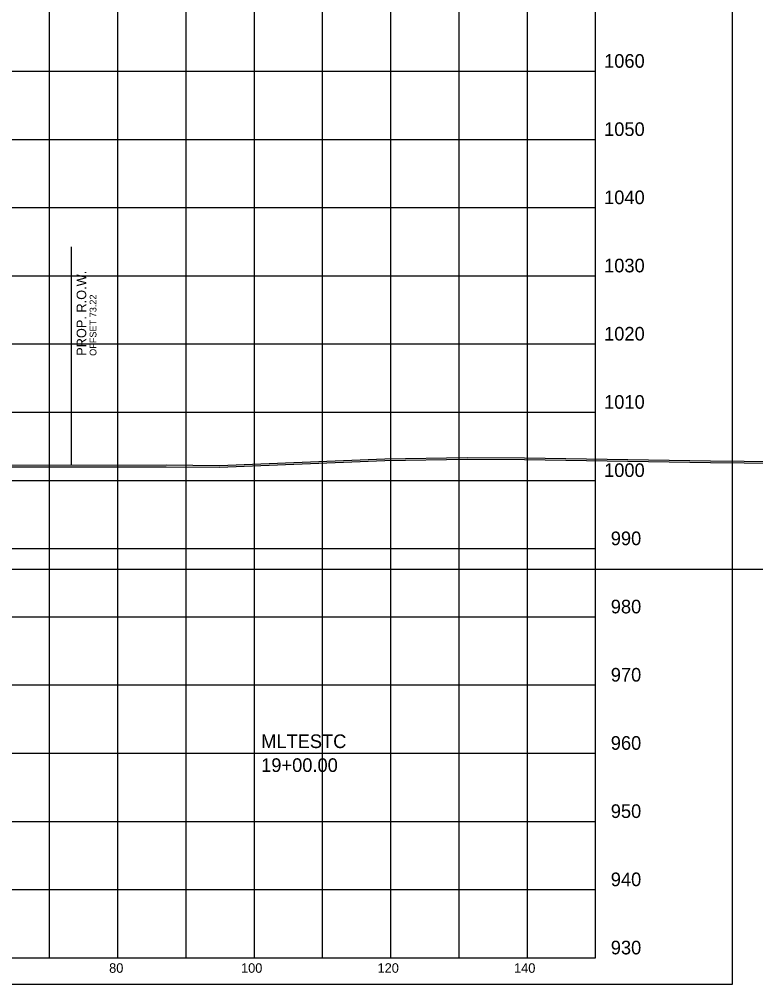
# Model space of a CAD drawing. Extents: x 1131015 to 1136271, y 133453 to 174329.
# Drawn here: x 1131406 to 1131513.9, y 169106.7 to 169248.3 of the extents above; entities that cross this region are included whole.
import ezdxf

# ---------------------------------------------------------------- set-up
doc = ezdxf.new("R2010")
doc.units = 0
for name, color, linetype in [('DESIGN - ROW - Right-of-Way and Easement Labels', 7, 'Continuous'), ('DESIGN - ROW - Right-of-Way Linework', 7, 'Continuous'), ('DESIGN - SHEET - Corner Text', 7, 'Continuous'), ('DESIGN - SHEET - Light Grid', 7, 'Continuous'), ('DESIGN - SHEET - Linework', 7, 'Continuous'), ('DESIGN - SHEET - Plot Shape', 7, 'Continuous'), ('DESIGN - TYPICAL - Warning Text', 7, 'Continuous'), ('SURVEY - GROUND - Bottom of Topsoil Layer', 7, 'Continuous'), ('SURVEY - GROUND - Top of Ground', 7, 'Continuous')]:
    doc.layers.add(name, color=color, linetype=linetype)

msp = doc.modelspace()

# ---------------------------------------------------------------- linework, layer by layer
at = {"layer": 'DESIGN - ROW - Right-of-Way Linework'}
msp.add_line((1131413.68, 169182.92), (1131413.68, 169214.92), dxfattribs=at)
at = {"layer": 'DESIGN - SHEET - Light Grid'}
msp.add_line((1131340.46, 169167.66), (1131640.46, 169167.66), dxfattribs=at)
at = {"layer": 'DESIGN - SHEET - Linework'}
for p, q in [((1131410.46, 169110.66), (1131410.46, 169320.66)), ((1131420.46, 169110.66), (1131420.46, 169320.66)), ((1131430.46, 169110.66), (1131430.46, 169320.66)), ((1131440.46, 169110.66), (1131440.46, 169320.66)), ((1131450.46, 169110.66), (1131450.46, 169320.66)), ((1131460.46, 169110.66), (1131460.46, 169320.66)), ((1131470.46, 169110.66), (1131470.46, 169320.66)), ((1131480.46, 169110.66), (1131480.46, 169320.66)), ((1131190.46, 169240.66), (1131490.46, 169240.66)), ((1131190.46, 169230.66), (1131490.46, 169230.66)), ((1131190.46, 169220.66), (1131490.46, 169220.66)), ((1131190.46, 169210.66), (1131490.46, 169210.66)), ((1131190.46, 169200.66), (1131490.46, 169200.66)), ((1131190.46, 169190.66), (1131490.46, 169190.66)), ((1131190.46, 169180.66), (1131490.46, 169180.66)), ((1131190.46, 169170.66), (1131490.46, 169170.66)), ((1131190.46, 169160.66), (1131490.46, 169160.66)), ((1131190.46, 169150.66), (1131490.46, 169150.66)), ((1131190.46, 169140.66), (1131490.46, 169140.66)), ((1131190.46, 169130.66), (1131490.46, 169130.66)), ((1131190.46, 169120.66), (1131490.46, 169120.66))]:
    msp.add_line(p, q, dxfattribs=at)
msp.add_lwpolyline([(1131190.46, 169320.66), (1131190.46, 169110.66), (1131490.46, 169110.66), (1131490.46, 169320.66)], dxfattribs=at)
at = {"layer": 'DESIGN - SHEET - Plot Shape'}
msp.add_lwpolyline([(1131170.46, 169324.6), (1131510.46, 169324.6), (1131510.46, 169106.72), (1131170.46, 169106.72)], close=True, dxfattribs=at)
at = {"layer": 'SURVEY - GROUND - Bottom of Topsoil Layer'}
for p, q in [((1131390.24, 169182.65), (1131427.52, 169182.67)), ((1131427.52, 169182.67), (1131435.35, 169182.6)), ((1131435.35, 169182.6), (1131459.57, 169183.58)), ((1131459.57, 169183.58), (1131471.65, 169183.76)), ((1131471.65, 169183.76), (1131480.06, 169183.74)), ((1131480.06, 169183.74), (1131507.3, 169183.3)), ((1131507.3, 169183.3), (1131521.2, 169183.14))]:
    msp.add_line(p, q, dxfattribs=at)
at = {"layer": 'SURVEY - GROUND - Top of Ground'}
for p, q in [((1131459.57, 169183.83), (1131471.65, 169184.01)), ((1131471.65, 169184.01), (1131480.06, 169183.99)), ((1131480.06, 169183.99), (1131507.3, 169183.55)), ((1131390.24, 169182.9), (1131427.52, 169182.92)), ((1131427.52, 169182.92), (1131435.35, 169182.85)), ((1131435.35, 169182.85), (1131459.57, 169183.83)), ((1131507.3, 169183.55), (1131521.2, 169183.39))]:
    msp.add_line(p, q, dxfattribs=at)

# ---------------------------------------------------------------- texts
at = {"layer": 'DESIGN - ROW - Right-of-Way and Easement Labels'}
for s, height, p in [('PROP. R.O.W.', 1.4, (1131415.83, 169198.92)), ('OFFSET 73.22', 1, (1131417.33, 169198.92))]:
    msp.add_text(s, height=height, rotation=90, dxfattribs=at).set_placement(p)
at = {"layer": 'DESIGN - SHEET - Corner Text'}
for s, height, p in [('1060', 2, (1131491.7, 169241.16)), ('1050', 2, (1131491.7, 169231.16)), ('1040', 2, (1131491.7, 169221.16)), ('1030', 2, (1131491.7, 169211.16)), ('1020', 2, (1131491.7, 169201.16)), ('1010', 2, (1131491.7, 169191.16)), ('1000', 2, (1131491.7, 169181.16)), ('990', 2, (1131492.68, 169171.16)), ('980', 2, (1131492.68, 169161.16)), ('970', 2, (1131492.68, 169151.16)), ('960', 2, (1131492.68, 169141.16)), ('950', 2, (1131492.68, 169131.16)), ('940', 2, (1131492.68, 169121.16)), ('930', 2, (1131492.68, 169111.16)), ('80', 1.4, (1131419.19, 169108.46)), ('100', 1.4, (1131438.51, 169108.46)), ('120', 1.4, (1131458.51, 169108.46)), ('140', 1.4, (1131478.51, 169108.46))]:
    msp.add_text(s, height=height, dxfattribs=at).set_placement(p)
at = {"layer": 'DESIGN - TYPICAL - Warning Text'}
for s, p in [('MLTESTC', (1131441.46, 169141.41)), ('19+00.00', (1131441.46, 169137.91))]:
    msp.add_text(s, height=2, dxfattribs=at).set_placement(p)

doc.saveas('drawing.dxf')
